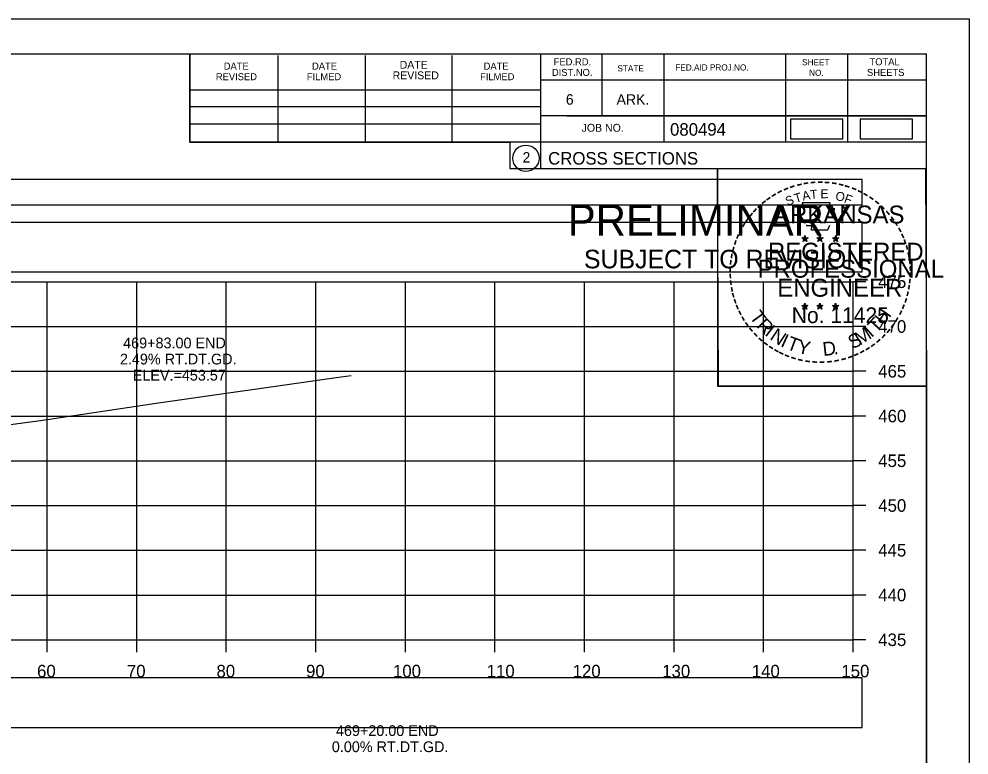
# Model space of a CAD drawing. Extents: x 1376273 to 1384221, y 378927 to 384592.
# Drawn here: x 1384114.8 to 1384220.8, y 381949.6 to 382031.9 of the extents above; entities that cross this region are included whole.
import ezdxf

# ---------------------------------------------------------------- set-up
doc = ezdxf.new("R2010")
doc.units = 0
for name, color, linetype in [('R_Axis', 7, 'Continuous'), ('R_Axis Annot', 7, 'Continuous'), ('R_Border', 7, 'Continuous'), ('R_Border PE', 7, 'Continuous'), ('R_Border Prem', 7, 'Continuous'), ('R_Drive', 7, 'Continuous'), ('R_Exist Surface', 7, 'Continuous'), ('R_Grid', 7, 'Continuous'), ('R_No Plot', 7, 'Continuous'), ('R_Xsect Elev', 7, 'Continuous')]:
    doc.layers.add(name, color=color, linetype=linetype)

msp = doc.modelspace()

# ---------------------------------------------------------------- linework, layer by layer
at = {"layer": 'R_Axis'}
for p, q in [((1384207.91, 381962.52), (1384207.91, 382002.52)), ((1384209.31, 382002.52), (1384207.91, 382002.52)), ((1384209.31, 381997.52), (1384207.91, 381997.52)), ((1384209.31, 381992.52), (1384207.91, 381992.52)), ((1384209.31, 381987.52), (1384207.91, 381987.52)), ((1384209.31, 381982.52), (1384207.91, 381982.52)), ((1384209.31, 381977.52), (1384207.91, 381977.52)), ((1384209.31, 381972.52), (1384207.91, 381972.52)), ((1384209.31, 381967.52), (1384207.91, 381967.52)), ((1383907.91, 381962.52), (1384207.91, 381962.52)), ((1384117.91, 381961.12), (1384117.91, 381962.52)), ((1384127.91, 381961.12), (1384127.91, 381962.52)), ((1384137.91, 381961.12), (1384137.91, 381962.52)), ((1384147.91, 381961.12), (1384147.91, 381962.52)), ((1384157.91, 381961.12), (1384157.91, 381962.52)), ((1384167.91, 381961.12), (1384167.91, 381962.52)), ((1384177.91, 381961.12), (1384177.91, 381962.52)), ((1384187.91, 381961.12), (1384187.91, 381962.52)), ((1384197.91, 381961.12), (1384197.91, 381962.52)), ((1384207.91, 381961.12), (1384207.91, 381962.52)), ((1384209.31, 381962.52), (1384207.91, 381962.52))]:
    msp.add_line(p, q, dxfattribs=at)
at = {"layer": 'R_Axis Annot'}
for points in [[(1383907.13, 382011.12), (1384208.93, 382011.12), (1384208.93, 382013.94), (1383907.13, 382013.94)], [(1383907.13, 382003.63), (1384208.93, 382003.63), (1384208.93, 382009.15), (1383907.13, 382009.15)], [(1383907.13, 381952.73), (1384208.93, 381952.73), (1384208.93, 381958.25), (1383907.13, 381958.25)]]:
    msp.add_lwpolyline(points, close=True, dxfattribs=at)
at = {"layer": 'R_Border'}
for p, q in [((1383899.91, 382027.98), (1384216.09, 382027.98)), ((1384133.83, 382018.1), (1384133.83, 382027.98)), ((1384143.69, 382018.1), (1384143.69, 382027.78)), ((1384153.45, 382018.1), (1384153.45, 382027.78)), ((1384163.13, 382018.1), (1384163.13, 382027.78)), ((1384172.99, 382027.98), (1384172.99, 382015.18)), ((1384179.83, 382027.98), (1384179.83, 382021.04)), ((1384186.77, 382027.98), (1384186.77, 382018.1)), ((1384200.35, 382027.98), (1384200.35, 382018.1)), ((1384207.29, 382027.98), (1384207.29, 382018.1)), ((1384216.09, 381822.52), (1384216.09, 382027.98)), ((1384216.09, 382025.04), (1384172.99, 382025.04)), ((1384216.09, 382025.06), (1384216.09, 382025.06)), ((1384133.83, 382023.96), (1384172.99, 382023.96)), ((1384133.83, 382022.1), (1384172.99, 382022.1)), ((1384216.09, 382021.04), (1384172.99, 382021.04)), ((1384175.95, 382021.04), (1384216.09, 382021.04)), ((1384133.83, 382018.1), (1384133.83, 382020.16)), ((1384133.83, 382020.16), (1384172.99, 382020.16)), ((1384216.09, 382018.1), (1384133.83, 382018.1)), ((1384172.99, 382015.18), (1384216.09, 382015.18))]:
    msp.add_line(p, q, dxfattribs=at)
msp.add_circle((1384171.37, 382016.32), 1.47, dxfattribs=at)
at = {"layer": 'R_Border PE'}
for p, q in [((1384202.17, 382007.44), (1384202.52, 382007.33)), ((1384202.17, 382007.44), (1384202.43, 382007.39)), ((1384202.17, 382007.44), (1384202.41, 382007.32)), ((1384202.31, 382007.03), (1384202.52, 382007.33)), ((1384202.31, 382007.03), (1384202.43, 382007.27)), ((1384202.31, 382007.03), (1384202.52, 382007.25)), ((1384202.52, 382007.69), (1384202.48, 382007.44)), ((1384202.52, 382007.33), (1384202.52, 382007.69)), ((1384202.52, 382007.69), (1384202.57, 382007.44)), ((1384202.87, 382007.44), (1384202.52, 382007.33)), ((1384202.73, 382007.03), (1384202.52, 382007.33)), ((1384202.73, 382007.03), (1384202.52, 382007.24)), ((1384202.87, 382007.44), (1384202.58, 382007.39)), ((1384202.73, 382007.03), (1384202.6, 382007.32)), ((1384202.87, 382007.44), (1384202.66, 382007.34)), ((1384203.84, 382007.44), (1384204.19, 382007.33)), ((1384203.84, 382007.44), (1384204.1, 382007.39)), ((1384203.84, 382007.44), (1384204.08, 382007.32)), ((1384203.98, 382007.03), (1384204.19, 382007.33)), ((1384203.98, 382007.03), (1384204.1, 382007.27)), ((1384203.98, 382007.03), (1384204.19, 382007.25)), ((1384204.19, 382007.69), (1384204.15, 382007.44)), ((1384204.19, 382007.33), (1384204.19, 382007.69)), ((1384204.19, 382007.69), (1384204.24, 382007.44)), ((1384204.54, 382007.44), (1384204.19, 382007.33)), ((1384204.4, 382007.03), (1384204.19, 382007.33)), ((1384204.4, 382007.03), (1384204.19, 382007.24)), ((1384204.54, 382007.44), (1384204.25, 382007.39)), ((1384204.4, 382007.03), (1384204.27, 382007.32)), ((1384204.54, 382007.44), (1384204.33, 382007.34)), ((1384205.61, 382007.43), (1384205.96, 382007.31)), ((1384205.61, 382007.43), (1384205.86, 382007.38)), ((1384205.61, 382007.43), (1384205.84, 382007.3)), ((1384205.74, 382007.02), (1384205.96, 382007.31)), ((1384205.74, 382007.02), (1384205.87, 382007.26)), ((1384205.74, 382007.02), (1384205.95, 382007.23)), ((1384205.96, 382007.68), (1384205.91, 382007.43)), ((1384206.17, 382007.02), (1384205.95, 382007.23)), ((1384205.96, 382007.31), (1384205.96, 382007.68)), ((1384205.96, 382007.68), (1384206, 382007.43)), ((1384206.3, 382007.43), (1384205.96, 382007.31)), ((1384206.17, 382007.02), (1384205.96, 382007.31)), ((1384206.3, 382007.43), (1384206.02, 382007.38)), ((1384206.17, 382007.02), (1384206.03, 382007.31)), ((1384206.3, 382007.43), (1384206.1, 382007.32)), ((1384202.17, 381999.86), (1384202.52, 381999.75)), ((1384202.17, 381999.86), (1384202.42, 381999.82)), ((1384202.17, 381999.86), (1384202.41, 381999.74)), ((1384202.52, 382000.12), (1384202.48, 381999.87)), ((1384202.52, 381999.75), (1384202.52, 382000.12)), ((1384202.52, 382000.12), (1384202.57, 381999.87)), ((1384202.86, 381999.86), (1384202.52, 381999.75)), ((1384202.86, 381999.86), (1384202.58, 381999.82)), ((1384202.86, 381999.86), (1384202.66, 381999.76)), ((1384203.84, 381999.86), (1384204.19, 381999.75)), ((1384203.84, 381999.86), (1384204.09, 381999.82)), ((1384203.84, 381999.86), (1384204.07, 381999.74)), ((1384204.19, 382000.12), (1384204.15, 381999.87)), ((1384204.19, 381999.75), (1384204.19, 382000.12)), ((1384204.19, 382000.12), (1384204.24, 381999.87)), ((1384204.53, 381999.86), (1384204.19, 381999.75)), ((1384204.53, 381999.86), (1384204.25, 381999.82)), ((1384204.53, 381999.86), (1384204.33, 381999.76)), ((1384205.6, 381999.85), (1384205.95, 381999.74)), ((1384205.6, 381999.85), (1384205.86, 381999.81)), ((1384205.6, 381999.85), (1384205.84, 381999.73)), ((1384205.95, 382000.11), (1384205.91, 381999.86)), ((1384205.95, 381999.74), (1384205.95, 382000.11)), ((1384205.95, 382000.11), (1384206, 381999.86)), ((1384206.3, 381999.85), (1384205.95, 381999.74)), ((1384206.3, 381999.85), (1384206.01, 381999.81)), ((1384206.3, 381999.85), (1384206.1, 381999.75)), ((1384202.3, 381999.46), (1384202.52, 381999.75)), ((1384202.3, 381999.46), (1384202.43, 381999.7)), ((1384202.3, 381999.46), (1384202.52, 381999.67)), ((1384202.73, 381999.46), (1384202.52, 381999.75)), ((1384202.73, 381999.46), (1384202.52, 381999.67)), ((1384202.73, 381999.46), (1384202.59, 381999.75)), ((1384203.97, 381999.46), (1384204.19, 381999.75)), ((1384203.97, 381999.46), (1384204.1, 381999.7)), ((1384203.97, 381999.46), (1384204.18, 381999.67)), ((1384204.4, 381999.46), (1384204.18, 381999.67)), ((1384204.4, 381999.46), (1384204.19, 381999.75)), ((1384204.4, 381999.46), (1384204.26, 381999.75)), ((1384205.74, 381999.45), (1384205.95, 381999.74)), ((1384205.74, 381999.45), (1384205.86, 381999.69)), ((1384205.74, 381999.45), (1384205.95, 381999.66)), ((1384206.17, 381999.45), (1384205.95, 381999.74)), ((1384206.17, 381999.45), (1384205.95, 381999.66)), ((1384206.17, 381999.45), (1384206.03, 381999.74))]:
    msp.add_line(p, q, dxfattribs=at)
for points in [[(1384202.21, 382011.32), (1384202.48, 382010.49)], [(1384205.72, 382010.39), (1384205.87, 382010.68), (1384205.18, 382010.65), (1384205.33, 382011.32), (1384202.21, 382011.32)], [(1384202.71, 382008.89), (1384202.71, 382008.81), (1384203.27, 382008.79), (1384203.21, 382008.31), (1384205.08, 382008.31), (1384205.29, 382008.85)], [(1384202.52, 382007.69), (1384202.73, 382007.03), (1384202.17, 382007.44), (1384202.87, 382007.44), (1384202.31, 382007.03), (1384202.52, 382007.69)], [(1384204.19, 382007.69), (1384204.4, 382007.03), (1384203.84, 382007.44), (1384204.54, 382007.44), (1384203.98, 382007.03), (1384204.19, 382007.69)], [(1384205.96, 382007.68), (1384206.17, 382007.02), (1384205.61, 382007.43), (1384206.3, 382007.43), (1384205.74, 382007.02), (1384205.96, 382007.68)], [(1384202.52, 382000.12), (1384202.73, 381999.46), (1384202.17, 381999.86), (1384202.86, 381999.86), (1384202.3, 381999.46), (1384202.52, 382000.12)], [(1384204.19, 382000.12), (1384204.4, 381999.46), (1384203.84, 381999.86), (1384204.53, 381999.86), (1384203.97, 381999.46), (1384204.19, 382000.12)], [(1384205.95, 382000.11), (1384206.17, 381999.45), (1384205.6, 381999.85), (1384206.3, 381999.85), (1384205.74, 381999.45), (1384205.95, 382000.11)]]:
    msp.add_lwpolyline(points, dxfattribs=at)
for centre, radius in [((1384202.52, 382007.33), 0.172), ((1384202.52, 382007.33), 0.145), ((1384202.52, 382007.33), 0.116), ((1384202.52, 382007.33), 0.0991), ((1384202.52, 382007.33), 0.0747), ((1384202.52, 382007.33), 0.0495), ((1384202.52, 382007.33), 0.0296), ((1384204.19, 382007.33), 0.172), ((1384204.19, 382007.33), 0.145), ((1384204.19, 382007.33), 0.116), ((1384204.19, 382007.33), 0.0991), ((1384204.19, 382007.33), 0.0747), ((1384204.19, 382007.33), 0.0495), ((1384204.19, 382007.33), 0.0296), ((1384205.95, 382007.31), 0.172), ((1384205.95, 382007.31), 0.145), ((1384205.95, 382007.31), 0.116), ((1384205.95, 382007.31), 0.0991), ((1384205.95, 382007.31), 0.0747), ((1384205.95, 382007.31), 0.0495), ((1384205.95, 382007.31), 0.0296), ((1384202.52, 381999.75), 0.172), ((1384202.52, 381999.75), 0.145), ((1384202.52, 381999.75), 0.116), ((1384202.52, 381999.75), 0.0991), ((1384202.52, 381999.75), 0.0747), ((1384202.52, 381999.75), 0.0495), ((1384204.19, 381999.75), 0.172), ((1384204.19, 381999.75), 0.145), ((1384204.19, 381999.75), 0.116), ((1384204.19, 381999.75), 0.0991), ((1384204.19, 381999.75), 0.0747), ((1384204.19, 381999.75), 0.0495), ((1384205.95, 381999.74), 0.172), ((1384205.95, 381999.74), 0.145), ((1384205.95, 381999.74), 0.116), ((1384205.95, 381999.74), 0.0991), ((1384205.95, 381999.74), 0.0747), ((1384205.95, 381999.74), 0.0495), ((1384202.52, 381999.75), 0.0296), ((1384204.19, 381999.75), 0.0296), ((1384205.95, 381999.74), 0.0296)]:
    msp.add_circle(centre, radius, dxfattribs=at)
at = {"layer": 'R_Drive'}
for points in [[(1384200.91, 382018.5), (1384206.74, 382018.5), (1384206.74, 382020.69), (1384200.91, 382020.69)], [(1384208.69, 382018.48), (1384214.53, 382018.48), (1384214.53, 382020.67), (1384208.69, 382020.67)]]:
    msp.add_lwpolyline(points, close=True, dxfattribs=at)
at = {"layer": 'R_Exist Surface'}
msp.add_lwpolyline([(1384112.37, 381986.38), (1384117.17, 381987.01), (1384130.09, 381988.96), (1384150.2, 381991.83), (1384151.84, 381992.03)], dxfattribs=at)
at = {"layer": 'R_Grid'}
for p, q in [((1383907.91, 382002.52), (1384207.91, 382002.52)), ((1384117.91, 381962.52), (1384117.91, 382002.52)), ((1384127.91, 381962.52), (1384127.91, 382002.52)), ((1384137.91, 381962.52), (1384137.91, 382002.52)), ((1384147.91, 381962.52), (1384147.91, 382002.52)), ((1384157.91, 381962.52), (1384157.91, 382002.52)), ((1384167.91, 381962.52), (1384167.91, 382002.52)), ((1384177.91, 381962.52), (1384177.91, 382002.52)), ((1384187.91, 381962.52), (1384187.91, 382002.52)), ((1384197.91, 381962.52), (1384197.91, 382002.52)), ((1384207.91, 381962.52), (1384207.91, 382002.52)), ((1383907.91, 381997.52), (1384207.91, 381997.52)), ((1383907.91, 381992.52), (1384207.91, 381992.52)), ((1383907.91, 381987.52), (1384207.91, 381987.52)), ((1383907.91, 381982.52), (1384207.91, 381982.52)), ((1383907.91, 381977.52), (1384207.91, 381977.52)), ((1383907.91, 381972.52), (1384207.91, 381972.52)), ((1383907.91, 381967.52), (1384207.91, 381967.52)), ((1383907.91, 381962.52), (1384207.91, 381962.52))]:
    msp.add_line(p, q, dxfattribs=at)
at = {"layer": 'R_No Plot'}
for p, q in [((1383887.51, 382031.88), (1384220.84, 382031.88)), ((1384192.12, 381992.73), (1384192.12, 381992.73))]:
    msp.add_line(p, q, dxfattribs=at)
for points in [[(1383887.5, 382031.88), (1384220.84, 382031.88), (1384220.84, 381818.54), (1383887.5, 381818.54)], [(1384133.83, 382027.98), (1384133.83, 382018.1), (1384169.56, 382018.1), (1384169.56, 382015.18), (1384192.76, 382015.18), (1384192.76, 381990.85), (1384216.09, 381990.85), (1384216.09, 381822.52), (1383899.91, 381822.52), (1383899.91, 382027.98)], [(1384192.76, 382015.18), (1384215.97, 382015.18), (1384216.09, 381990.85), (1384192.88, 381990.85)]]:
    msp.add_lwpolyline(points, close=True, dxfattribs=at)

# ---------------------------------------------------------------- texts
at = {"layer": 'R_Axis Annot'}
for s, p in [('475', (1384210.71, 382001.82)), ('470', (1384210.71, 381996.82)), ('465', (1384210.71, 381991.82)), ('460', (1384210.71, 381986.82)), ('455', (1384210.71, 381981.82)), ('450', (1384210.71, 381976.82)), ('445', (1384210.71, 381971.82)), ('440', (1384210.71, 381966.82)), ('435', (1384210.71, 381961.82)), ('60', (1384116.79, 381958.32)), ('70', (1384126.82, 381958.32)), ('80', (1384136.82, 381958.32)), ('90', (1384146.82, 381958.32)), ('100', (1384156.53, 381958.32)), ('110', (1384166.99, 381958.32)), ('120', (1384176.59, 381958.32)), ('130', (1384186.59, 381958.32)), ('140', (1384196.59, 381958.32)), ('150', (1384206.59, 381958.32))]:
    msp.add_text(s, height=1.4, dxfattribs=at).set_placement(p)
at = {"layer": 'R_Border'}
for s, height, p in [('FED.RD.', 0.782, (1384174.47, 382026.7)), ('SHEET', 0.684, (1384202.21, 382026.7)), ('TOTAL', 0.782, (1384209.73, 382026.7)), ('DATE', 0.782, (1384137.63, 382026.22)), ('DATE', 0.782, (1384147.49, 382026.22)), ('DATE', 0.879, (1384157.27, 382026.32)), ('DATE', 0.782, (1384166.65, 382026.22)), ('DIST.NO.', 0.782, (1384174.27, 382025.52)), ('STATE', 0.684, (1384181.59, 382026.02)), ('FED.AID PROJ.NO.', 0.684, (1384188.05, 382026.12)), ('SHEETS', 0.782, (1384209.45, 382025.52)), ('REVISED', 0.782, (1384136.75, 382025.04)), ('FILMED', 0.782, (1384146.91, 382025.04)), ('REVISED', 0.879, (1384156.49, 382025.14)), ('FILMED', 0.782, (1384166.25, 382025.04)), ('NO.', 0.684, (1384202.99, 382025.52)), ('6', 1.17, (1384175.83, 382022.3)), ('ARK.', 1.172, (1384181.49, 382022.3)), ('JOB NO.', 0.879, (1384177.59, 382019.28)), ('080494', 1.4, (1384187.46, 382018.84)), ('2', 1.17, (1384170.99, 382015.83)), ('CROSS SECTIONS', 1.4, (1384173.85, 382015.61))]:
    msp.add_text(s, height=height, rotation=360, dxfattribs=at).set_placement(p)
at = {"layer": 'R_Border PE'}
for s, height, rotation, p in [('-', 1.6, 10.2193, (1384202.39, 382012.85)), ('-', 1.6, 5.8968, (1384203.12, 382012.96)), ('-', 1.6, 0.1862, (1384203.89, 382013.03)), ('-', 1.6, 357.743, (1384204.61, 382013.01)), ('-', 1.6, 352.1617, (1384205.36, 382012.96)), ('-', 1.6, 28.7918, (1384199.69, 382011.86)), ('-', 1.6, 24.3072, (1384200.33, 382012.17)), ('-', 1.6, 19.1761, (1384200.96, 382012.44)), ('-', 1.6, 13.6301, (1384201.71, 382012.68)), ('A', 1, 11.2132, (1384202.31, 382011.58)), ('T', 1, 6.0228, (1384203.16, 382011.74)), ('E', 1, 0.8323, (1384204.26, 382011.85)), ('O', 1, 350.4515, (1384205.87, 382011.64)), ('-', 1.6, 347.2049, (1384206.08, 382012.84)), ('-', 1.6, 342.3362, (1384206.71, 382012.69)), ('-', 1.6, 337.8551, (1384207.45, 382012.47)), ('-', 1.6, 334.1211, (1384208.08, 382012.2)), ('-', 1.6, 38.9507, (1384198.04, 382010.71)), ('-', 1.6, 36.2317, (1384198.52, 382011.09)), ('-', 1.6, 34.0636, (1384199.1, 382011.49)), ('S', 1, 21.594, (1384200.57, 382010.99)), ('T', 1, 16.4036, (1384201.48, 382011.32)), ('F', 1, 340.0707, (1384206.82, 382011.41)), ('-', 1.6, 329.6409, (1384208.66, 382011.91)), ('-', 1.6, 325.8627, (1384209.3, 382011.55)), ('-', 1.6, 320.5297, (1384209.91, 382011.13)), ('-', 1.6, 48.423, (1384197.16, 382009.82)), ('-', 1.6, 42.9622, (1384197.61, 382010.3)), ('ARKANSAS', 2, 360, (1384199.07, 382009.03)), ('-', 1.6, 315.5786, (1384210.51, 382010.64)), ('-', 1.6, 309.8797, (1384211.08, 382010.09)), ('-', 1.6, 54.2325, (1384196.35, 382008.77)), ('-', 1.6, 50.6142, (1384196.76, 382009.33)), ('-', 1.6, 306.6522, (1384211.6, 382009.49)), ('-', 1.6, 62.8713, (1384195.71, 382007.62)), ('-', 1.6, 58.0706, (1384196.02, 382008.24)), ('-', 1.4, 303.6753, (1384212.09, 382008.92)), ('-', 1.6, 299.6684, (1384212.41, 382008.31)), ('-', 1.6, 67.7743, (1384195.45, 382007.01)), ('DWB', 0.01, 360, (1384202.51, 382007.32)), ('DWB', 0.01, 360, (1384204.18, 382007.32)), ('DWB', 0.01, 360, (1384205.94, 382007.31)), ('-', 1.6, 294.6628, (1384212.73, 382007.7)), ('-', 1.6, 290.5728, (1384212.99, 382007.12)), ('-', 1.6, 75.461, (1384195.03, 382005.67)), ('-', 1.6, 72.3945, (1384195.23, 382006.38)), ('REGISTERED', 2, 360, (1384198.39, 382004.88)), ('-', 1.6, 285.1233, (1384213.22, 382006.54)), ('-', 1.6, 81.2013, (1384194.9, 382004.96)), ('-', 1.6, 280.5493, (1384213.42, 382005.8)), ('-', 1.6, 89.0622, (1384194.8, 382003.56)), ('-', 1.6, 85.1863, (1384194.82, 382004.27)), ('PROFESSIONAL', 2, 360, (1384197.24, 382002.97)), ('-', 1.6, 276.5962, (1384213.58, 382005.03)), ('-', 1.6, 274.3301, (1384213.64, 382004.31)), ('-', 1.6, 94.1959, (1384194.83, 382002.84)), ('-', 1.6, 269.9407, (1384213.68, 382003.68)), ('-', 1.6, 98.9479, (1384194.91, 382002.17)), ('-', 1.6, 101.7149, (1384195.04, 382001.44)), ('ENGINEER', 2, 360, (1384199.43, 382000.85)), ('-', 1.6, 260.9953, (1384213.59, 382002.36)), ('-', 1.6, 263.5172, (1384213.66, 382003.01)), ('-', 1.6, 105.4578, (1384195.2, 382000.84)), ('-', 1.6, 255.7626, (1384213.48, 382001.68)), ('-', 1.6, 109.0874, (1384195.42, 382000.21)), ('-', 1.6, 114.0643, (1384195.67, 381999.62)), ('-', 1.6, 247.8887, (1384213.07, 382000.29)), ('-', 1.6, 252.8681, (1384213.3, 382000.96)), ('-', 1.6, 115.7289, (1384195.98, 381999)), ('T', 1.54, 306.0406, (1384196.28, 381998.59)), ('No. 11425', 1.757, 360, (1384201.05, 381997.9)), ('DWB', 0.01, 360, (1384202.5, 381999.75)), ('DWB', 0.01, 360, (1384204.17, 381999.75)), ('DWB', 0.01, 360, (1384205.94, 381999.74)), ('H', 1.54, 54.6088, (1384211.4, 381997.63)), ('-', 1.6, 244.6197, (1384212.81, 381999.66)), ('-', 1.6, 120.4471, (1384196.33, 381998.41)), ('-', 1.6, 125.8934, (1384196.74, 381997.85)), ('R', 1.54, 314.005, (1384197.04, 381997.54)), ('I', 1.54, 321.9694, (1384197.94, 381996.61)), ('T', 1.54, 46.6444, (1384210.51, 381996.68)), ('-', 1.6, 233.8452, (1384212.02, 381998.25)), ('-', 1.6, 239.0712, (1384212.42, 381998.91)), ('-', 1.6, 130.7181, (1384197.2, 381997.3)), ('-', 1.6, 134.2238, (1384197.72, 381996.76)), ('N', 1.54, 326.5002, (1384198.51, 381996.14)), ('I', 1.54, 335.3603, (1384199.71, 381995.35)), ('S', 1.54, 26.9312, (1384207.82, 381994.95)), ('M', 1.54, 32.6563, (1384208.66, 381995.36)), ('I', 1.54, 42.1136, (1384209.95, 381996.21)), ('-', 1.6, 225.7653, (1384211.11, 381997.12)), ('-', 1.6, 231.2538, (1384211.59, 381997.69)), ('-', 1.6, 138.9338, (1384198.24, 381996.29)), ('-', 1.6, 144.6463, (1384198.8, 381995.89)), ('T', 1.54, 339.8912, (1384200.38, 381995.03)), ('Y', 1.54, 347.8556, (1384201.59, 381994.58)), ('D', 1.54, 6.3969, (1384204.58, 381994.22)), ('-', 1.6, 215.7363, (1384210.04, 381996.14)), ('-', 1.6, 221.0851, (1384210.58, 381996.61)), ('-', 1.6, 148.0898, (1384199.36, 381995.51)), ('-', 1.6, 151.5704, (1384199.94, 381995.19)), ('-', 1.6, 154.6002, (1384200.46, 381994.94)), ('.', 1.54, 13.7642, (1384205.77, 381994.35)), ('-', 1.6, 204.2516, (1384208.32, 381995.09)), ('-', 1.6, 207.3568, (1384208.94, 381995.41)), ('-', 1.6, 212.2491, (1384209.5, 381995.75)), ('-', 1.6, 158.5612, (1384201.08, 381994.69)), ('-', 1.6, 162.7983, (1384201.77, 381994.48)), ('-', 1.6, 167.5555, (1384202.49, 381994.31)), ('-', 1.6, 173.1155, (1384203.26, 381994.2)), ('-', 1.6, 176.5183, (1384204.01, 381994.15)), ('-', 1.6, 181.5918, (1384204.75, 381994.17)), ('-', 1.6, 185.8167, (1384205.56, 381994.24)), ('-', 1.6, 191.2858, (1384206.29, 381994.38)), ('-', 1.6, 195.4743, (1384207.02, 381994.57)), ('-', 1.6, 200.7184, (1384207.7, 381994.82))]:
    msp.add_text(s, height=height, rotation=rotation, dxfattribs=at).set_placement(p)
at = {"layer": 'R_Border Prem'}
for s, height, p in [('PRELIMINARY', 3.5, (1384176.04, 382007.65)), ('DWB', 0.01, (1384176.78, 382009.49)), ('SUBJECT TO REVISION', 2.0751, (1384177.85, 382004.02))]:
    msp.add_text(s, height=height, rotation=360, dxfattribs=at).set_placement(p)
at = {"layer": 'R_Xsect Elev'}
for s, p in [('469+83.00 END', (1384126.4, 381995.08)), ('2.49% RT.DT.GD.', (1384126.04, 381993.28)), ('ELEV.=453.57', (1384127.47, 381991.48)), ('469+20.00 END', (1384150.16, 381951.77)), ('0.00% RT.DT.GD.', (1384149.7, 381949.97))]:
    msp.add_text(s, height=1.2, rotation=360, dxfattribs=at).set_placement(p)

doc.saveas('drawing.dxf')
